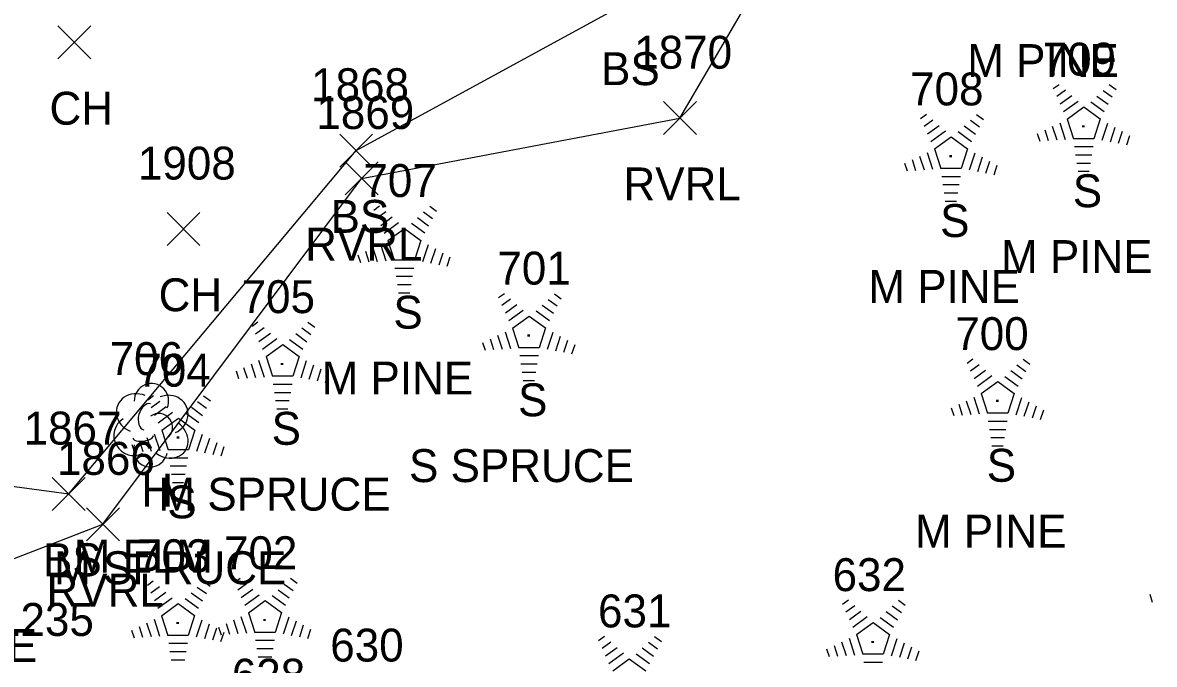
# Model space of a CAD drawing. Extents: x 1545627 to 1546562, y 571176 to 576667.
# Drawn here: x 1546149 to 1546217.9, y 572130.5 to 572169.5 of the extents above; entities that cross this region are included whole.
import ezdxf

# ---------------------------------------------------------------- set-up
doc = ezdxf.new("R2010")
doc.units = 0
for name, color, linetype in [('L_A', 7, 'Continuous'), ('L_C', 7, 'Continuous'), ('L_I', 7, 'Continuous'), ('L_TIC', 7, 'Continuous'), ('LAWE', 7, 'Continuous'), ('LELB', 7, 'Continuous'), ('LTC', 7, 'Continuous'), ('LTD', 7, 'Continuous')]:
    doc.layers.add(name, color=color, linetype=linetype)

msp = doc.modelspace()

# ---------------------------------------------------------------- linework, layer by layer
at = {"layer": 'L_TIC'}
for points in [[(1546151.188, 572167.295), (1546153.188, 572169.295)], [(1546153.188, 572167.295), (1546151.188, 572169.295)], [(1546188.008, 572162.697), (1546190.008, 572164.697)], [(1546190.008, 572162.697), (1546188.008, 572164.697)], [(1546168.324, 572160.725), (1546170.324, 572162.725)], [(1546170.324, 572160.725), (1546168.324, 572162.725)], [(1546168.651, 572159.036), (1546170.651, 572161.036)], [(1546170.651, 572159.036), (1546168.651, 572161.036)], [(1546157.823, 572155.961), (1546159.823, 572157.961)], [(1546159.823, 572155.961), (1546157.823, 572157.961)], [(1546150.843, 572139.861), (1546152.843, 572141.861)], [(1546152.843, 572139.861), (1546150.843, 572141.861)], [(1546152.927, 572138.019), (1546154.927, 572140.019)], [(1546154.927, 572138.019), (1546152.927, 572140.019)]]:
    msp.add_lwpolyline(points, dxfattribs=at)
at = {"layer": 'LAWE'}
msp.add_lwpolyline([(1546121.265, 571957.172), (1546118.803, 571996.677), (1546114.937, 572038.101), (1546108, 572065.636), (1546104.767, 572084.584), (1546111.687, 572095.842), (1546118.703, 572113.935), (1546133.848, 572134.836), (1546145.167, 572135.646), (1546153.927, 572139.019), (1546169.651, 572160.036), (1546189.008, 572163.697), (1546206.714, 572193.958), (1546205.832, 572212.69), (1546216.066, 572227.226), (1546228.024, 572235.176), (1546234.868, 572265.766), (1546262.797, 572295.702), (1546275.487, 572309.557), (1546290.065, 572324.25)], dxfattribs=at)
at = {"layer": 'LELB'}
msp.add_lwpolyline([(1546138.465, 572142.662), (1546151.843, 572140.861), (1546169.324, 572161.725), (1546185.772, 572170.699), (1546202.895, 572194.936), (1546204.894, 572212.997), (1546215.164, 572227.989), (1546230.472, 572267.575), (1546260.052, 572296.387), (1546273.8, 572312.974), (1546290.068, 572327.618), (1546314.576, 572291.02)], dxfattribs=at)
at = {"layer": 'LTC'}
for p, q in [((1546211.703, 572165.49), (1546212.057, 572165.748)), ((1546211.912, 572165.025), (1546212.441, 572165.409)), ((1546214.73, 572165.382), (1546215.279, 572164.983)), ((1546215.101, 572165.731), (1546215.52, 572165.426)), ((1546212.122, 572164.559), (1546212.826, 572165.07)), ((1546212.331, 572164.093), (1546213.21, 572164.731)), ((1546213.988, 572164.686), (1546214.797, 572164.097)), ((1546214.359, 572165.034), (1546215.038, 572164.54)), ((1546212.556, 572163.638), (1546213.568, 572164.373)), ((1546213.568, 572164.373), (1546214.565, 572163.648)), ((1546203.636, 572163.677), (1546203.991, 572163.935)), ((1546203.846, 572163.212), (1546204.375, 572163.596)), ((1546206.663, 572163.569), (1546207.213, 572163.17)), ((1546207.034, 572163.918), (1546207.454, 572163.613)), ((1546212.101, 572163.419), (1546212.432, 572162.4)), ((1546212.556, 572163.638), (1546212.943, 572162.445)), ((1546214.565, 572163.648), (1546214.173, 572162.445)), ((1546215.002, 572163.377), (1546214.664, 572162.337)), ((1546204.055, 572162.746), (1546204.759, 572163.257)), ((1546204.265, 572162.28), (1546205.143, 572162.918)), ((1546205.921, 572162.873), (1546206.731, 572162.284)), ((1546206.292, 572163.221), (1546206.972, 572162.727)), ((1546210.735, 572162.769), (1546210.887, 572162.301)), ((1546211.191, 572162.986), (1546211.402, 572162.334)), ((1546211.646, 572163.203), (1546211.917, 572162.367)), ((1546215.447, 572163.126), (1546215.159, 572162.242)), ((1546215.891, 572162.876), (1546215.654, 572162.147)), ((1546216.336, 572162.626), (1546216.149, 572162.052)), ((1546204.489, 572161.825), (1546205.501, 572162.56)), ((1546205.501, 572162.56), (1546206.498, 572161.835)), ((1546214.173, 572162.445), (1546212.943, 572162.445)), ((1546214.135, 572161.945), (1546212.991, 572161.945)), ((1546203.579, 572161.39), (1546203.851, 572160.554)), ((1546204.035, 572161.606), (1546204.366, 572160.587)), ((1546204.489, 572161.825), (1546204.877, 572160.632)), ((1546206.498, 572161.835), (1546206.107, 572160.632)), ((1546206.936, 572161.564), (1546206.598, 572160.524)), ((1546207.38, 572161.314), (1546207.093, 572160.429)), ((1546214.051, 572161.445), (1546213.063, 572161.445)), ((1546202.669, 572160.956), (1546202.821, 572160.489)), ((1546203.124, 572161.173), (1546203.336, 572160.521)), ((1546206.107, 572160.632), (1546204.877, 572160.632)), ((1546207.825, 572161.064), (1546207.588, 572160.334)), ((1546208.269, 572160.813), (1546208.082, 572160.239)), ((1546213.968, 572160.945), (1546213.136, 572160.945)), ((1546206.069, 572160.132), (1546204.924, 572160.132)), ((1546213.884, 572160.445), (1546213.209, 572160.445)), ((1546205.985, 572159.632), (1546204.997, 572159.632)), ((1546205.901, 572159.132), (1546205.069, 572159.132)), ((1546205.817, 572158.632), (1546205.142, 572158.632)), ((1546170.393, 572158.11), (1546170.748, 572158.367)), ((1546170.603, 572157.645), (1546171.132, 572158.029)), ((1546173.421, 572158.002), (1546173.97, 572157.603)), ((1546173.792, 572158.35), (1546174.211, 572158.046)), ((1546170.813, 572157.179), (1546171.516, 572157.69)), ((1546171.022, 572156.713), (1546171.901, 572157.351)), ((1546172.678, 572157.305), (1546173.488, 572156.717)), ((1546173.05, 572157.654), (1546173.729, 572157.16)), ((1546171.247, 572156.258), (1546172.258, 572156.992)), ((1546172.258, 572156.992), (1546173.256, 572156.267)), ((1546170.337, 572155.822), (1546170.608, 572154.987)), ((1546170.792, 572156.039), (1546171.123, 572155.02)), ((1546171.247, 572156.258), (1546171.634, 572155.065)), ((1546173.256, 572156.267), (1546172.864, 572155.065)), ((1546173.693, 572155.997), (1546173.355, 572154.957)), ((1546174.138, 572155.746), (1546173.85, 572154.862)), ((1546169.426, 572155.389), (1546169.578, 572154.921)), ((1546169.881, 572155.606), (1546170.093, 572154.954)), ((1546172.864, 572155.065), (1546171.634, 572155.065)), ((1546174.582, 572155.496), (1546174.345, 572154.767)), ((1546175.026, 572155.246), (1546174.84, 572154.672)), ((1546172.826, 572154.565), (1546171.681, 572154.565)), ((1546172.742, 572154.065), (1546171.754, 572154.065)), ((1546172.658, 572153.565), (1546171.827, 572153.565)), ((1546172.575, 572153.065), (1546171.9, 572153.065)), ((1546177.975, 572152.788), (1546178.33, 572153.045)), ((1546181.374, 572153.028), (1546181.793, 572152.724)), ((1546178.185, 572152.322), (1546178.714, 572152.707)), ((1546178.394, 572151.857), (1546179.098, 572152.368)), ((1546180.632, 572152.332), (1546181.311, 572151.838)), ((1546181.002, 572152.68), (1546181.552, 572152.281)), ((1546178.604, 572151.391), (1546179.482, 572152.029)), ((1546178.829, 572150.936), (1546179.84, 572151.67)), ((1546179.84, 572151.67), (1546180.837, 572150.945)), ((1546180.26, 572151.983), (1546181.07, 572151.394)), ((1546162.992, 572151.055), (1546163.346, 572151.313)), ((1546163.201, 572150.59), (1546163.731, 572150.974)), ((1546166.019, 572150.948), (1546166.569, 572150.548)), ((1546166.39, 572151.296), (1546166.809, 572150.991)), ((1546178.829, 572150.936), (1546179.216, 572149.742)), ((1546180.837, 572150.945), (1546180.446, 572149.742)), ((1546163.411, 572150.124), (1546164.115, 572150.635)), ((1546163.621, 572149.658), (1546164.499, 572150.296)), ((1546165.277, 572150.251), (1546166.086, 572149.662)), ((1546165.648, 572150.599), (1546166.327, 572150.105)), ((1546177.463, 572150.284), (1546177.675, 572149.632)), ((1546177.919, 572150.5), (1546178.19, 572149.665)), ((1546178.374, 572150.717), (1546178.705, 572149.697)), ((1546181.275, 572150.674), (1546180.937, 572149.635)), ((1546181.719, 572150.424), (1546181.432, 572149.539)), ((1546163.845, 572149.203), (1546164.857, 572149.938)), ((1546164.857, 572149.938), (1546165.854, 572149.213)), ((1546177.008, 572150.067), (1546177.16, 572149.599)), ((1546180.446, 572149.742), (1546179.216, 572149.742)), ((1546182.164, 572150.174), (1546181.927, 572149.444)), ((1546182.608, 572149.924), (1546182.422, 572149.349)), ((1546163.391, 572148.984), (1546163.721, 572147.965)), ((1546163.845, 572149.203), (1546164.232, 572148.01)), ((1546165.854, 572149.213), (1546165.463, 572148.01)), ((1546166.291, 572148.942), (1546165.954, 572147.903)), ((1546180.408, 572149.242), (1546179.263, 572149.242)), ((1546206.468, 572148.809), (1546206.823, 572149.066)), ((1546209.867, 572149.049), (1546210.286, 572148.745)), ((1546162.024, 572148.335), (1546162.176, 572147.867)), ((1546162.48, 572148.551), (1546162.691, 572147.9)), ((1546162.935, 572148.768), (1546163.206, 572147.933)), ((1546166.736, 572148.692), (1546166.449, 572147.807)), ((1546167.181, 572148.442), (1546166.944, 572147.712)), ((1546167.625, 572148.191), (1546167.438, 572147.617)), ((1546180.324, 572148.742), (1546179.336, 572148.742)), ((1546180.24, 572148.242), (1546179.409, 572148.242)), ((1546206.678, 572148.343), (1546207.207, 572148.728)), ((1546206.887, 572147.878), (1546207.591, 572148.389)), ((1546209.124, 572148.353), (1546209.804, 572147.859)), ((1546209.495, 572148.701), (1546210.045, 572148.302)), ((1546165.463, 572148.01), (1546164.232, 572148.01)), ((1546165.424, 572147.51), (1546164.28, 572147.51)), ((1546180.157, 572147.742), (1546179.482, 572147.742)), ((1546207.097, 572147.412), (1546207.975, 572148.05)), ((1546207.322, 572146.957), (1546208.333, 572147.691)), ((1546208.333, 572147.691), (1546209.33, 572146.966)), ((1546208.753, 572148.004), (1546209.563, 572147.416)), ((1546156.651, 572146.585), (1546157.006, 572146.843)), ((1546160.049, 572146.826), (1546160.469, 572146.521)), ((1546165.341, 572147.01), (1546164.352, 572147.01)), ((1546207.322, 572146.957), (1546207.709, 572145.763)), ((1546209.33, 572146.966), (1546208.939, 572145.763)), ((1546156.861, 572146.12), (1546157.39, 572146.504)), ((1546157.07, 572145.654), (1546157.774, 572146.165)), ((1546159.307, 572146.129), (1546159.986, 572145.635)), ((1546159.678, 572146.477), (1546160.228, 572146.078)), ((1546165.257, 572146.51), (1546164.425, 572146.51)), ((1546205.501, 572146.088), (1546205.653, 572145.62)), ((1546205.956, 572146.305), (1546206.168, 572145.653)), ((1546206.412, 572146.521), (1546206.683, 572145.686)), ((1546206.867, 572146.738), (1546207.198, 572145.718)), ((1546209.768, 572146.696), (1546209.43, 572145.656)), ((1546210.212, 572146.445), (1546209.925, 572145.561)), ((1546210.657, 572146.195), (1546210.42, 572145.466)), ((1546157.28, 572145.188), (1546158.158, 572145.826)), ((1546157.504, 572144.733), (1546158.516, 572145.468)), ((1546158.516, 572145.468), (1546159.513, 572144.743)), ((1546158.936, 572145.781), (1546159.746, 572145.192)), ((1546165.173, 572146.01), (1546164.498, 572146.01)), ((1546208.939, 572145.763), (1546207.709, 572145.763)), ((1546211.101, 572145.945), (1546210.914, 572145.371)), ((1546157.504, 572144.733), (1546157.891, 572143.54)), ((1546159.513, 572144.743), (1546159.122, 572143.54)), ((1546208.901, 572145.263), (1546207.756, 572145.263)), ((1546208.817, 572144.763), (1546207.829, 572144.763)), ((1546156.139, 572144.081), (1546156.351, 572143.43)), ((1546156.594, 572144.298), (1546156.866, 572143.462)), ((1546157.05, 572144.514), (1546157.381, 572143.495)), ((1546159.951, 572144.472), (1546159.613, 572143.432)), ((1546160.395, 572144.222), (1546160.108, 572143.337)), ((1546208.733, 572144.263), (1546207.902, 572144.263)), ((1546155.684, 572143.865), (1546155.836, 572143.397)), ((1546159.122, 572143.54), (1546157.891, 572143.54)), ((1546160.84, 572143.972), (1546160.603, 572143.242)), ((1546161.284, 572143.721), (1546161.097, 572143.147)), ((1546208.649, 572143.763), (1546207.974, 572143.763)), ((1546159.084, 572143.04), (1546157.939, 572143.04)), ((1546159, 572142.54), (1546158.011, 572142.54)), ((1546158.916, 572142.04), (1546158.084, 572142.04)), ((1546158.832, 572141.54), (1546158.157, 572141.54)), ((1546161.92, 572135.494), (1546162.275, 572135.751)), ((1546156.635, 572135.312), (1546156.989, 572135.57)), ((1546156.844, 572134.847), (1546157.374, 572135.231)), ((1546159.662, 572135.204), (1546160.212, 572134.805)), ((1546160.033, 572135.553), (1546160.452, 572135.248)), ((1546162.13, 572135.028), (1546162.659, 572135.412)), ((1546162.339, 572134.562), (1546163.043, 572135.074)), ((1546164.947, 572135.386), (1546165.497, 572134.987)), ((1546165.319, 572135.734), (1546165.738, 572135.43)), ((1546157.054, 572134.381), (1546157.758, 572134.892)), ((1546157.264, 572133.915), (1546158.142, 572134.553)), ((1546158.92, 572134.508), (1546159.729, 572133.919)), ((1546159.291, 572134.856), (1546159.97, 572134.362)), ((1546162.549, 572134.097), (1546163.427, 572134.735)), ((1546162.774, 572133.642), (1546163.785, 572134.376)), ((1546163.785, 572134.376), (1546164.782, 572133.651)), ((1546164.205, 572134.689), (1546165.015, 572134.1)), ((1546164.576, 572135.037), (1546165.256, 572134.544)), ((1546198.891, 572134.163), (1546199.246, 572134.42)), ((1546202.29, 572134.403), (1546202.709, 572134.099)), ((1546217.567, 572134.761), (1546217.719, 572134.293)), ((1546157.488, 572133.46), (1546158.5, 572134.195)), ((1546158.5, 572134.195), (1546159.497, 572133.47)), ((1546199.101, 572133.698), (1546199.63, 572134.082)), ((1546199.311, 572133.232), (1546200.014, 572133.743)), ((1546201.548, 572133.707), (1546202.227, 572133.213)), ((1546201.919, 572134.055), (1546202.468, 572133.656)), ((1546156.578, 572133.025), (1546156.849, 572132.189)), ((1546157.034, 572133.241), (1546157.364, 572132.222)), ((1546157.488, 572133.46), (1546157.875, 572132.267)), ((1546159.497, 572133.47), (1546159.106, 572132.267)), ((1546159.934, 572133.199), (1546159.597, 572132.159)), ((1546161.408, 572132.99), (1546161.62, 572132.338)), ((1546161.864, 572133.206), (1546162.135, 572132.371)), ((1546162.319, 572133.422), (1546162.65, 572132.403)), ((1546162.774, 572133.642), (1546163.161, 572132.448)), ((1546164.782, 572133.651), (1546164.391, 572132.448)), ((1546165.22, 572133.38), (1546164.882, 572132.341)), ((1546165.664, 572133.13), (1546165.377, 572132.245)), ((1546199.52, 572132.766), (1546200.399, 572133.404)), ((1546199.745, 572132.311), (1546200.756, 572133.045)), ((1546200.756, 572133.045), (1546201.754, 572132.32)), ((1546201.176, 572133.358), (1546201.986, 572132.77)), ((1546155.667, 572132.591), (1546155.819, 572132.123)), ((1546156.123, 572132.808), (1546156.334, 572132.156)), ((1546160.379, 572132.948), (1546160.092, 572132.064)), ((1546160.824, 572132.698), (1546160.587, 572131.969)), ((1546160.953, 572132.773), (1546161.105, 572132.305)), ((1546161.268, 572132.448), (1546161.081, 572131.874)), ((1546164.391, 572132.448), (1546163.161, 572132.448)), ((1546166.109, 572132.88), (1546165.872, 572132.15)), ((1546166.553, 572132.63), (1546166.366, 572132.055)), ((1546199.745, 572132.311), (1546200.132, 572131.118)), ((1546201.754, 572132.32), (1546201.362, 572131.118)), ((1546159.106, 572132.267), (1546157.875, 572132.267)), ((1546159.067, 572131.767), (1546157.923, 572131.767)), ((1546164.353, 572131.948), (1546163.208, 572131.948)), ((1546184.063, 572131.958), (1546184.418, 572132.216)), ((1546184.273, 572131.493), (1546184.802, 572131.877)), ((1546187.09, 572131.851), (1546187.64, 572131.451)), ((1546187.462, 572132.199), (1546187.881, 572131.894)), ((1546198.379, 572131.659), (1546198.591, 572131.007)), ((1546198.835, 572131.875), (1546199.106, 572131.04)), ((1546199.29, 572132.092), (1546199.621, 572131.073)), ((1546202.191, 572132.05), (1546201.853, 572131.01)), ((1546202.636, 572131.799), (1546202.348, 572130.915)), ((1546158.984, 572131.267), (1546157.995, 572131.267)), ((1546164.269, 572131.448), (1546163.281, 572131.448)), ((1546164.185, 572130.948), (1546163.354, 572130.948)), ((1546184.482, 572131.027), (1546185.186, 572131.538)), ((1546184.692, 572130.561), (1546185.57, 572131.199)), ((1546186.348, 572131.154), (1546187.158, 572130.565)), ((1546186.72, 572131.502), (1546187.399, 572131.008)), ((1546197.924, 572131.442), (1546198.076, 572130.974)), ((1546201.362, 572131.118), (1546200.132, 572131.118)), ((1546203.08, 572131.549), (1546202.843, 572130.82)), ((1546203.524, 572131.299), (1546203.338, 572130.725)), ((1546158.9, 572130.767), (1546158.068, 572130.767)), ((1546184.917, 572130.106), (1546185.928, 572130.841)), ((1546185.928, 572130.841), (1546186.925, 572130.116)), ((1546201.324, 572130.618), (1546200.179, 572130.618))]:
    msp.add_line(p, q, dxfattribs=at)
at = {"layer": 'LTD'}
msp.add_line((1546156.827, 572145.084), (1546156.827, 572145.084), dxfattribs=at)
msp.add_line((1546156.827, 572145.084), (1546156.827, 572145.084), dxfattribs=at)
msp.add_arc((1546156.874, 572146.518), 1.047, 335.52715, 180.95627, dxfattribs=at)
for centre, major_axis, ratio, start_param, end_param in [((1546156.035, 572145.751), (1.21, -0.512), 0.895232, 1.570796, 4.712389), ((1546157.869, 572145.668), (-1.141, -0.483), 0.949671, 1.570796, 4.712389), ((1546156.619, 572145.543), (-0.208, -0.792), 0.645439, 3.141593, 6.283185), ((1546155.744, 572144.376), (0.584, -1.042), 0.959034, 3.141593, 6.283185), ((1546157.327, 572144.918), (-0.5, 0.667), 0.989748, 3.141593, 6.283185), ((1546157.827, 572144.251), (-1.09, 0.792), 0.841452, 1.570796, 4.712389), ((1546156.369, 572144.334), (-0.625, -0.083), 0.423636, 0, 3.141593), ((1546156.827, 572143.584), (0.265, 1.061), 0.942809, 1.570796, 4.712389)]:
    msp.add_ellipse(centre, major_axis=major_axis, ratio=ratio, start_param=start_param, end_param=end_param, dxfattribs=at)

# ---------------------------------------------------------------- texts
at = {"layer": 'L_A'}
for s, p in [('BS', (1546184.213, 572165.699)), ('CH', (1546150.676, 572163.295)), ('RVRL', (1546185.575, 572158.697)), ('S', (1546212.893, 572158.282)), ('BS', (1546167.765, 572156.725)), ('S', (1546204.827, 572156.469)), ('RVRL', (1546166.218, 572155.036)), ('CH', (1546157.311, 572151.961)), ('S', (1546171.584, 572150.902)), ('S', (1546179.166, 572145.58)), ('S', (1546164.183, 572143.847)), ('S', (1546207.659, 572141.601)), ('H', (1546156.26, 572140.084)), ('S', (1546157.842, 572139.377)), ('BS', (1546150.284, 572135.861)), ('RVRL', (1546150.494, 572134.019)), ('STONE', (1546140.71, 572130.646))]:
    msp.add_text(s, height=2, dxfattribs=at).set_placement(p)
at = {"layer": 'L_C'}
for s, p in [('M PINE', (1546206.474, 572166.19)), ('M PINE', (1546208.531, 572154.282)), ('M PINE', (1546200.465, 572152.469)), ('M PINE', (1546167.222, 572146.902)), ('S SPRUCE', (1546172.536, 572141.58)), ('M SPRUCE', (1546157.301, 572139.847)), ('M PINE', (1546203.297, 572137.601)), ('M ELM', (1546152.15, 572136.084)), ('M SPRUCE', (1546150.96, 572135.377))]:
    msp.add_text(s, height=2, dxfattribs=at).set_placement(p)
at = {"layer": 'L_I'}
for s, p in [('1870', (1546186.228, 572166.697)), ('709', (1546211.059, 572166.282)), ('1868', (1546166.584, 572164.725)), ('708', (1546203, 572164.469)), ('1869', (1546166.903, 572163.036)), ('1908', (1546156.051, 572159.961)), ('707', (1546169.757, 572158.902)), ('701', (1546177.906, 572153.58)), ('705', (1546162.356, 572151.847)), ('700', (1546205.746, 572149.601)), ('706', (1546154.331, 572148.084)), ('704', (1546156.015, 572147.377)), ('1867', (1546149.103, 572143.861)), ('1866', (1546151.131, 572142.019)), ('703', (1546155.999, 572136.104)), ('702', (1546161.284, 572136.286)), ('632', (1546198.287, 572134.955)), ('631', (1546184.026, 572132.75)), ('1235', (1546147.425, 572132.232)), ('1235', (1546147.425, 572132.232)), ('630', (1546167.745, 572130.674)), ('628', (1546161.762, 572128.847))]:
    msp.add_text(s, height=2, dxfattribs=at).set_placement(p)
at = {"layer": 'LTC'}
for p in [(1546213.45, 572163.386), (1546205.384, 572161.573), (1546172.141, 572156.006), (1546179.723, 572150.684), (1546164.739, 572148.951), (1546208.216, 572146.705), (1546158.399, 572144.481), (1546158.382, 572133.208), (1546163.668, 572133.39), (1546200.639, 572132.059)]:
    msp.add_text('.', height=1.037, rotation=270, dxfattribs=at).set_placement(p)

doc.saveas('drawing.dxf')
